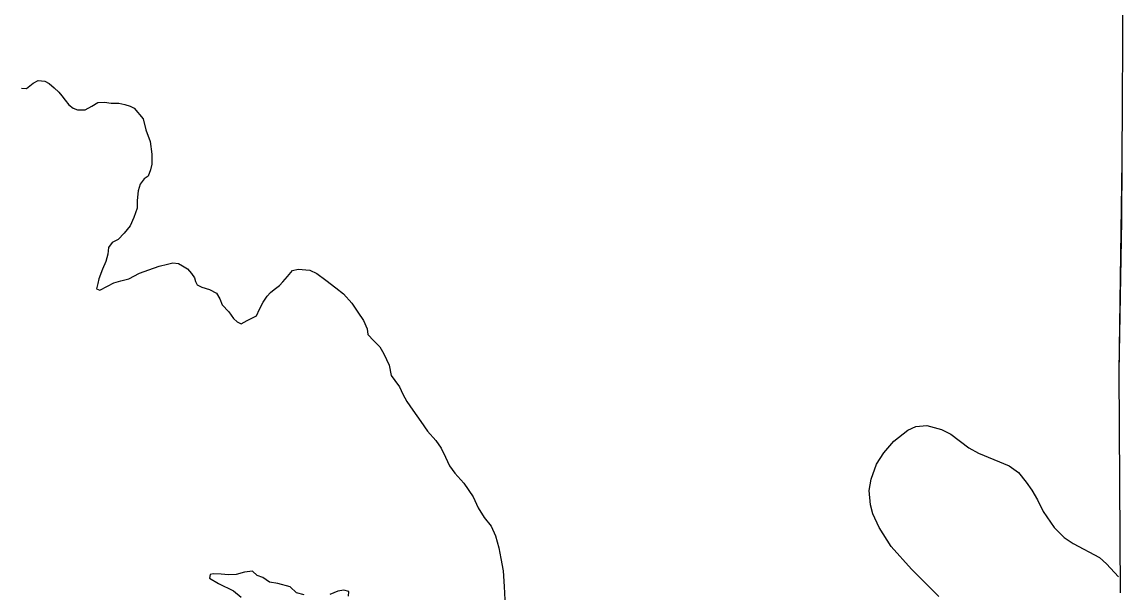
# Model space of a CAD drawing. Extents: x -939622 to -934245, y 1383184 to 1385301.
# Drawn here: x -935532.73 to -935521.69, y 1384290.84 to 1384296.55 of the extents above; entities that cross this region are included whole.
import ezdxf

# ---------------------------------------------------------------- set-up
doc = ezdxf.new("R2010")
doc.units = 0
doc.layers.add('2', color=7, linetype='Continuous')
doc.layers.add('9', color=7, linetype='Continuous')

msp = doc.modelspace()

# ---------------------------------------------------------------- linework, layer by layer
at = {"layer": '2'}
for points in [[(-935521.688, 1384300.472), (-935521.719, 1384295.166), (-935521.748, 1384293.053), (-935521.735, 1384290.841)], [(-935521.688, 1384300.472), (-935521.719, 1384295.166), (-935521.722, 1384294.569)], [(-935521.722, 1384294.569), (-935521.748, 1384293.053), (-935521.735, 1384290.841)]]:
    msp.add_lwpolyline(points, dxfattribs=at)
at = {"layer": '9'}
for points in [[(-935532.73, 1384295.891), (-935532.682, 1384295.888), (-935532.646, 1384295.915), (-935532.613, 1384295.942), (-935532.565, 1384295.969), (-935532.499, 1384295.963), (-935532.455, 1384295.939), (-935532.404, 1384295.894), (-935532.359, 1384295.851), (-935532.329, 1384295.815), (-935532.293, 1384295.77), (-935532.257, 1384295.725), (-935532.215, 1384295.692), (-935532.171, 1384295.674), (-935532.093, 1384295.674), (-935532.027, 1384295.71), (-935531.967, 1384295.749), (-935531.901, 1384295.752), (-935531.832, 1384295.74), (-935531.757, 1384295.742), (-935531.698, 1384295.727), (-935531.644, 1384295.712), (-935531.602, 1384295.691)], [(-935531.602, 1384295.691), (-935531.515, 1384295.583), (-935531.488, 1384295.475), (-935531.444, 1384295.358), (-935531.426, 1384295.232), (-935531.426, 1384295.13), (-935531.441, 1384295.073), (-935531.465, 1384295.01), (-935531.504, 1384294.983), (-935531.543, 1384294.932), (-935531.564, 1384294.863), (-935531.573, 1384294.767), (-935531.573, 1384294.692), (-935531.606, 1384294.599), (-935531.645, 1384294.515), (-935531.702, 1384294.44), (-935531.762, 1384294.377), (-935531.822, 1384294.347), (-935531.861, 1384294.296), (-935531.867, 1384294.23), (-935531.888, 1384294.158), (-935531.921, 1384294.08), (-935531.958, 1384293.984), (-935531.967, 1384293.936), (-935531.982, 1384293.885), (-935531.946, 1384293.87), (-935531.871, 1384293.909), (-935531.808, 1384293.945), (-935531.736, 1384293.963), (-935531.658, 1384293.984), (-935531.55, 1384294.041), (-935531.458, 1384294.074), (-935531.353, 1384294.112), (-935531.269, 1384294.13), (-935531.215, 1384294.145), (-935531.161, 1384294.136), (-935531.119, 1384294.115), (-935531.071, 1384294.085), (-935531.03, 1384294.037), (-935531, 1384293.995), (-935530.988, 1384293.956), (-935530.973, 1384293.923), (-935530.925, 1384293.902), (-935530.85, 1384293.878), (-935530.781, 1384293.842), (-935530.746, 1384293.784), (-935530.722, 1384293.724), (-935530.656, 1384293.655), (-935530.611, 1384293.586), (-935530.572, 1384293.553), (-935530.533, 1384293.535), (-935530.474, 1384293.568), (-935530.42, 1384293.595), (-935530.378, 1384293.613), (-935530.348, 1384293.679), (-935530.312, 1384293.751), (-935530.273, 1384293.811), (-935530.24, 1384293.847), (-935530.201, 1384293.877), (-935530.15, 1384293.916), (-935530.114, 1384293.954), (-935530.069, 1384294.008), (-935530.018, 1384294.068), (-935529.961, 1384294.08), (-935529.844, 1384294.071), (-935529.775, 1384294.038), (-935529.686, 1384293.972), (-935529.584, 1384293.894), (-935529.509, 1384293.834), (-935529.426, 1384293.74), (-935529.366, 1384293.65), (-935529.309, 1384293.566), (-935529.273, 1384293.485), (-935529.265, 1384293.428), (-935529.205, 1384293.362), (-935529.145, 1384293.302), (-935529.106, 1384293.233), (-935529.052, 1384293.119), (-935529.032, 1384293.017), (-935528.996, 1384292.966), (-935528.948, 1384292.902), (-935528.915, 1384292.83), (-935528.876, 1384292.755), (-935528.814, 1384292.671), (-935528.736, 1384292.557), (-935528.667, 1384292.461), (-935528.584, 1384292.365), (-935528.53, 1384292.29), (-935528.488, 1384292.2), (-935528.446, 1384292.112), (-935528.393, 1384292.04), (-935528.303, 1384291.938), (-935528.21, 1384291.803), (-935528.16, 1384291.692), (-935528.1, 1384291.596), (-935528.031, 1384291.509), (-935527.986, 1384291.413), (-935527.954, 1384291.293), (-935527.933, 1384291.184), (-935527.912, 1384291.061), (-935527.9, 1384290.905)], [(-935523.824, 1384291.079), (-935524.028, 1384291.307), (-935524.146, 1384291.497), (-935524.211, 1384291.631), (-935524.234, 1384291.724), (-935524.247, 1384291.866), (-935524.228, 1384291.981), (-935524.174, 1384292.129), (-935524.101, 1384292.243), (-935524.002, 1384292.361), (-935523.861, 1384292.471), (-935523.782, 1384292.505), (-935523.672, 1384292.515), (-935523.525, 1384292.477), (-935523.429, 1384292.429), (-935523.249, 1384292.293), (-935523.152, 1384292.24), (-935522.846, 1384292.113), (-935522.753, 1384292.047), (-935522.675, 1384291.951), (-935522.621, 1384291.87), (-935522.562, 1384291.772), (-935522.505, 1384291.655), (-935522.396, 1384291.497), (-935522.297, 1384291.397), (-935522.207, 1384291.337), (-935521.943, 1384291.196), (-935521.874, 1384291.133), (-935521.753, 1384291.001)], [(-935529.903, 1384290.822), (-935529.978, 1384290.843), (-935530.043, 1384290.903), (-935530.166, 1384290.936), (-935530.25, 1384290.948), (-935530.316, 1384290.996), (-935530.373, 1384291.014), (-935530.42, 1384291.059), (-935530.498, 1384291.048), (-935530.582, 1384291.027), (-935530.66, 1384291.021), (-935530.732, 1384291.03), (-935530.812, 1384291.033), (-935530.842, 1384291.024), (-935530.848, 1384290.988), (-935530.759, 1384290.934), (-935530.609, 1384290.862), (-935530.531, 1384290.799)], [(-935523.552, 1384290.805), (-935523.824, 1384291.079)], [(-935529.457, 1384290.809), (-935529.454, 1384290.857), (-935529.505, 1384290.869), (-935529.565, 1384290.86), (-935529.645, 1384290.827)], [(-935527.9, 1384290.905), (-935527.895, 1384290.773)]]:
    msp.add_lwpolyline(points, dxfattribs=at)

doc.saveas('drawing.dxf')
